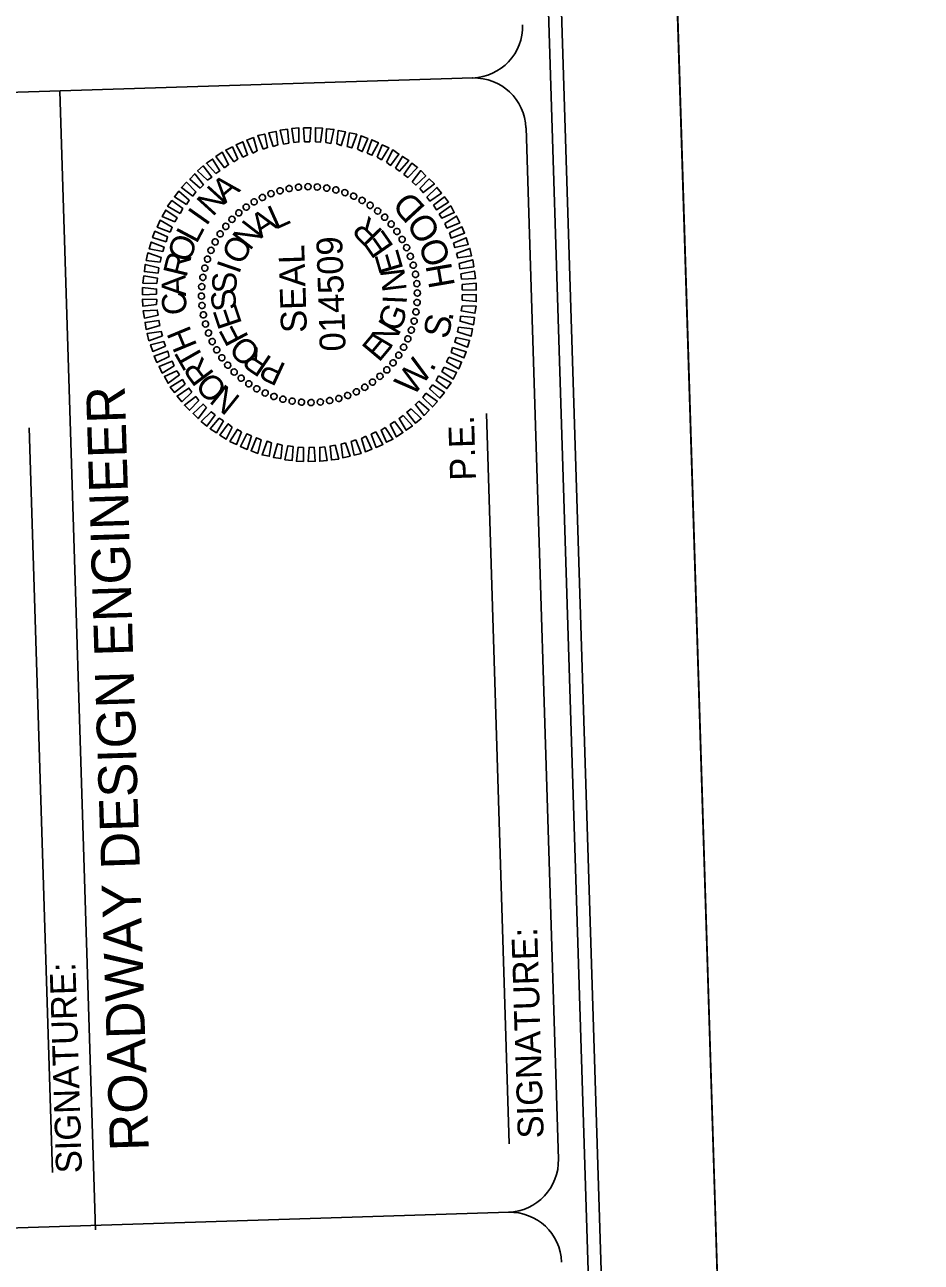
# Model space of a CAD drawing. Extents: x 2308163 to 2335412, y -96774 to 127732.
# Drawn here: x 2327242.4 to 2327502.8, y 124470.7 to 124830.2 of the extents above; entities that cross this region are included whole.
import ezdxf

# ---------------------------------------------------------------- set-up
doc = ezdxf.new("R2010")
doc.units = 0
for name, color, linetype in [('Sheet Cutting Line CELL', 7, 'Continuous'), ('Sheet PE Seal Cell', 7, 'Continuous'), ('Sheet Plot Border Inside CELL', 7, 'Continuous'), ('Sheet Plot Border Outside CELL', 7, 'Continuous'), ('Sheet Title CELL', 7, 'Continuous'), ('Typical Detail Wedge2 CELL', 7, 'Continuous')]:
    doc.layers.add(name, color=color, linetype=linetype)

msp = doc.modelspace()

# ---------------------------------------------------------------- linework, layer by layer
at = {"layer": 'Sheet Cutting Line CELL'}
msp.add_line((2327502.76, 122587.54), (2327423.2, 125112.28), dxfattribs=at)
at = {"layer": 'Sheet PE Seal Cell'}
for p, q in [((2327321.9, 124783.01), (2327321.9, 124783.01)), ((2327324.65, 124783.16), (2327324.65, 124783.16)), ((2327327.4, 124783.05), (2327327.4, 124783.05)), ((2327330.1, 124782.7), (2327330.1, 124782.7)), ((2327311.43, 124780.05), (2327311.43, 124780.05)), ((2327313.9, 124781.13), (2327313.9, 124781.13)), ((2327316.5, 124781.96), (2327316.5, 124781.96)), ((2327319.23, 124782.55), (2327319.23, 124782.55)), ((2327332.75, 124782.22), (2327332.75, 124782.22)), ((2327335.4, 124781.43), (2327335.4, 124781.43)), ((2327337.93, 124780.39), (2327337.93, 124780.39)), ((2327340.41, 124779.21), (2327340.41, 124779.21)), ((2327304.57, 124775.58), (2327304.57, 124775.58)), ((2327306.7, 124777.21), (2327306.7, 124777.21)), ((2327309.03, 124778.72), (2327309.03, 124778.72)), ((2327342.71, 124777.72), (2327342.71, 124777.72)), ((2327344.94, 124776.1), (2327344.94, 124776.1)), ((2327302.56, 124773.64), (2327302.56, 124773.64)), ((2327346.94, 124774.29), (2327346.94, 124774.29)), ((2327348.88, 124772.29), (2327348.88, 124772.29)), ((2327299.13, 124769.41), (2327299.13, 124769.41)), ((2327300.75, 124771.65), (2327300.75, 124771.65)), ((2327350.51, 124770.15), (2327350.51, 124770.15)), ((2327297.64, 124767.11), (2327297.64, 124767.11)), ((2327352.02, 124767.82), (2327352.02, 124767.82)), ((2327353.35, 124765.43), (2327353.35, 124765.43)), ((2327295.42, 124762.1), (2327295.42, 124762.1)), ((2327296.47, 124764.63), (2327296.47, 124764.63)), ((2327354.43, 124762.96), (2327354.43, 124762.96)), ((2327294.63, 124759.45), (2327294.63, 124759.45)), ((2327355.26, 124760.36), (2327355.26, 124760.36)), ((2327355.84, 124757.63), (2327355.84, 124757.63)), ((2327293.8, 124754.11), (2327293.8, 124754.11)), ((2327294.15, 124756.81), (2327294.15, 124756.81)), ((2327356.3, 124754.95), (2327356.3, 124754.95)), ((2327293.7, 124751.35), (2327293.7, 124751.35)), ((2327325.08, 124751.78), (2327325.08, 124751.78)), ((2327356.45, 124752.2), (2327356.45, 124752.2)), ((2327293.85, 124748.61), (2327293.85, 124748.61)), ((2327356, 124746.75), (2327356, 124746.75)), ((2327356.35, 124749.45), (2327356.35, 124749.45)), ((2327294.31, 124745.93), (2327294.31, 124745.93)), ((2327294.89, 124743.2), (2327294.89, 124743.2)), ((2327355.52, 124744.11), (2327355.52, 124744.11)), ((2327295.73, 124740.6), (2327295.73, 124740.6)), ((2327354.73, 124741.46), (2327354.73, 124741.46)), ((2327296.8, 124738.13), (2327296.8, 124738.13)), ((2327352.51, 124736.45), (2327352.51, 124736.45)), ((2327353.68, 124738.92), (2327353.68, 124738.92)), ((2327298.13, 124735.73), (2327298.13, 124735.73)), ((2327299.64, 124733.41), (2327299.64, 124733.41)), ((2327351.02, 124734.15), (2327351.02, 124734.15)), ((2327301.27, 124731.27), (2327301.27, 124731.27)), ((2327303.21, 124729.27), (2327303.21, 124729.27)), ((2327347.59, 124729.91), (2327347.59, 124729.91)), ((2327349.4, 124731.91), (2327349.4, 124731.91)), ((2327305.21, 124727.45), (2327305.21, 124727.45)), ((2327307.45, 124725.84), (2327307.45, 124725.84)), ((2327343.45, 124726.34), (2327343.45, 124726.34)), ((2327345.59, 124727.98), (2327345.59, 124727.98)), ((2327309.75, 124724.34), (2327309.75, 124724.34)), ((2327312.22, 124723.17), (2327312.22, 124723.17)), ((2327314.75, 124722.13), (2327314.75, 124722.13)), ((2327333.66, 124721.6), (2327333.66, 124721.6)), ((2327336.26, 124722.43), (2327336.26, 124722.43)), ((2327338.72, 124723.51), (2327338.72, 124723.51)), ((2327341.12, 124724.83), (2327341.12, 124724.83)), ((2327317.41, 124721.33), (2327317.41, 124721.33)), ((2327320.05, 124720.85), (2327320.05, 124720.85)), ((2327322.75, 124720.5), (2327322.75, 124720.5)), ((2327325.5, 124720.4), (2327325.5, 124720.4)), ((2327328.25, 124720.55), (2327328.25, 124720.55)), ((2327330.92, 124721.01), (2327330.92, 124721.01))]:
    msp.add_line(p, q, dxfattribs=at)
for points in [[(2327308.65, 124792.91), (2327306.9, 124796.67), (2327308.82, 124797.41), (2327309.94, 124793.57)], [(2327311.61, 124794), (2327310.05, 124797.95), (2327312.1, 124798.39), (2327312.91, 124794.48)], [(2327314.59, 124794.84), (2327313.28, 124798.74), (2327315.39, 124799.18), (2327315.89, 124795.26)], [(2327317.57, 124795.5), (2327316.57, 124799.53), (2327318.69, 124799.79), (2327319.06, 124795.8)], [(2327320.56, 124795.97), (2327319.93, 124800.02), (2327322.05, 124800.21), (2327322.05, 124796.14)], [(2327323.68, 124796.13), (2327323.36, 124800.19), (2327325.49, 124800.25), (2327325.18, 124796.18)], [(2327326.8, 124796.17), (2327326.8, 124800.23), (2327328.87, 124800.17), (2327328.31, 124796.09)], [(2327329.81, 124795.95), (2327330.06, 124799.96), (2327332.19, 124799.78), (2327331.32, 124795.68)], [(2327333.01, 124795.55), (2327333.39, 124799.44), (2327335.53, 124799.07), (2327334.34, 124795.09)], [(2327336.04, 124794.83), (2327336.73, 124798.73), (2327338.8, 124798.36), (2327337.37, 124794.37)], [(2327339.07, 124793.99), (2327340.07, 124797.9), (2327342.03, 124797.15), (2327340.4, 124793.34)], [(2327303.1, 124790.36), (2327300.8, 124793.78), (2327302.71, 124794.66), (2327304.26, 124791.14)], [(2327305.75, 124791.69), (2327303.76, 124795.32), (2327305.73, 124796.19), (2327307.1, 124792.36)], [(2327341.85, 124792.83), (2327343.17, 124796.75), (2327345.13, 124795.87), (2327343.25, 124792.25)], [(2327344.77, 124791.67), (2327346.22, 124795.28), (2327348.18, 124794.4), (2327345.98, 124790.96)], [(2327347.5, 124790.25), (2327349.26, 124793.81), (2327351.05, 124792.62), (2327348.66, 124789.29)], [(2327297.89, 124786.94), (2327295.17, 124789.92), (2327296.95, 124791.16), (2327299.06, 124787.73)], [(2327300.4, 124788.64), (2327297.92, 124791.88), (2327299.76, 124793.13), (2327301.62, 124789.56)], [(2327350.06, 124788.46), (2327352.08, 124791.9), (2327353.92, 124790.77), (2327351.27, 124787.68)], [(2327352.49, 124786.66), (2327354.83, 124789.98), (2327356.49, 124788.66), (2327353.64, 124785.82)], [(2327293.34, 124782.73), (2327290.31, 124785.33), (2327291.77, 124786.87), (2327294.31, 124783.7)], [(2327295.52, 124784.99), (2327292.61, 124787.77), (2327294.26, 124789.14), (2327296.74, 124785.9)], [(2327354.93, 124784.55), (2327357.39, 124787.81), (2327358.88, 124786.3), (2327355.96, 124783.58)], [(2327291.22, 124780.41), (2327287.89, 124782.87), (2327289.34, 124784.42), (2327292.12, 124781.63)], [(2327357.19, 124782.56), (2327359.85, 124785.39), (2327361.39, 124783.94), (2327358.1, 124781.4)], [(2327359.2, 124780.12), (2327362.11, 124782.9), (2327363.48, 124781.25), (2327360.05, 124778.96)], [(2327287.56, 124775.36), (2327283.87, 124777.43), (2327285.13, 124779.1), (2327288.27, 124776.76)], [(2327289.36, 124777.98), (2327285.85, 124780.18), (2327287.17, 124781.85), (2327290.2, 124779.19)], [(2327361.15, 124777.8), (2327364.26, 124780.21), (2327365.5, 124778.63), (2327361.94, 124776.45)], [(2327285.95, 124772.87), (2327282.34, 124774.44), (2327283.34, 124776.35), (2327286.67, 124774.08)], [(2327362.8, 124775.1), (2327366.1, 124777.52), (2327367.16, 124775.62), (2327363.58, 124773.94)], [(2327284.61, 124769.95), (2327280.87, 124771.4), (2327281.69, 124773.36), (2327285.25, 124771.35)], [(2327364.38, 124772.46), (2327367.82, 124774.57), (2327368.75, 124772.66), (2327364.99, 124771.11)], [(2327283.51, 124767.1), (2327279.53, 124768.41), (2327280.22, 124770.19), (2327283.9, 124768.55)], [(2327365.78, 124769.76), (2327369.35, 124771.5), (2327370.16, 124769.64), (2327366.2, 124768.21)], [(2327282.47, 124764.26), (2327278.57, 124765.07), (2327279.14, 124767.03), (2327282.87, 124765.58)], [(2327366.88, 124766.73), (2327370.58, 124768.28), (2327371.2, 124766.36), (2327367.35, 124765.43)], [(2327367.78, 124763.75), (2327371.68, 124765.19), (2327372.18, 124763.08), (2327368.14, 124762.45)], [(2327281.76, 124761.23), (2327277.68, 124761.73), (2327278.11, 124763.87), (2327282.03, 124762.55)], [(2327368.56, 124760.78), (2327372.53, 124761.9), (2327372.78, 124759.85), (2327368.8, 124759.28)], [(2327281.17, 124758.02), (2327277.15, 124758.46), (2327277.4, 124760.53), (2327281.31, 124759.53)], [(2327369.03, 124757.79), (2327373.01, 124758.6), (2327373.33, 124756.49), (2327369.27, 124756.3)], [(2327280.76, 124755.01), (2327276.7, 124755.13), (2327277.01, 124757.2), (2327280.97, 124756.52)], [(2327369.44, 124754.68), (2327373.49, 124755.12), (2327373.5, 124753.05), (2327369.43, 124753.18)], [(2327280.68, 124751.88), (2327276.62, 124751.75), (2327276.61, 124753.82), (2327280.69, 124753.38)], [(2327280.71, 124748.88), (2327276.66, 124748.44), (2327276.65, 124750.5), (2327280.72, 124750.38)], [(2327369.48, 124751.68), (2327373.54, 124751.8), (2327373.54, 124749.74), (2327369.46, 124750.18)], [(2327281.12, 124745.77), (2327277.14, 124744.95), (2327276.83, 124747.07), (2327280.88, 124747.26)], [(2327369.39, 124748.55), (2327373.46, 124748.43), (2327373.15, 124746.35), (2327369.18, 124747.04)], [(2327281.59, 124742.78), (2327277.62, 124741.65), (2327277.37, 124743.71), (2327281.35, 124744.27)], [(2327368.98, 124745.53), (2327373, 124745.1), (2327372.75, 124743.03), (2327368.84, 124744.03)], [(2327282.37, 124739.8), (2327278.48, 124738.37), (2327277.97, 124740.48), (2327282.02, 124741.1)], [(2327368.4, 124742.33), (2327372.48, 124741.83), (2327372.04, 124739.69), (2327368.12, 124741)], [(2327283.28, 124736.83), (2327279.57, 124735.27), (2327278.95, 124737.19), (2327282.8, 124738.13)], [(2327366.64, 124736.45), (2327370.62, 124735.14), (2327369.93, 124733.37), (2327366.25, 124735)], [(2327367.68, 124739.3), (2327371.58, 124738.49), (2327371.02, 124736.53), (2327367.28, 124737.98)], [(2327284.37, 124733.8), (2327280.8, 124732.06), (2327279.99, 124733.91), (2327283.95, 124735.35)], [(2327285.77, 124731.09), (2327282.34, 124728.98), (2327281.4, 124730.89), (2327285.17, 124732.45)], [(2327365.54, 124733.61), (2327369.28, 124732.16), (2327368.46, 124730.2), (2327364.9, 124732.21)], [(2327287.35, 124728.45), (2327284.05, 124726.04), (2327282.99, 124727.94), (2327286.57, 124729.62)], [(2327364.2, 124730.69), (2327367.81, 124729.11), (2327366.81, 124727.21), (2327363.49, 124729.48)], [(2327289, 124725.75), (2327285.89, 124723.34), (2327284.65, 124724.93), (2327288.21, 124727.11)], [(2327360.79, 124725.58), (2327364.3, 124723.37), (2327362.98, 124721.71), (2327359.96, 124724.36)], [(2327362.59, 124728.2), (2327366.28, 124726.13), (2327365.02, 124724.46), (2327361.88, 124726.8)], [(2327290.95, 124723.44), (2327288.04, 124720.66), (2327286.67, 124722.3), (2327290.1, 124724.6)], [(2327292.97, 124721), (2327290.3, 124718.17), (2327288.76, 124719.62), (2327292.06, 124722.16)], [(2327358.93, 124723.14), (2327362.26, 124720.68), (2327360.81, 124719.14), (2327358.03, 124721.93)], [(2327295.22, 124719.01), (2327292.76, 124715.74), (2327291.27, 124717.26), (2327294.19, 124719.98)], [(2327354.64, 124718.57), (2327357.54, 124715.78), (2327355.89, 124714.42), (2327353.41, 124717.65)], [(2327356.82, 124720.83), (2327359.84, 124718.23), (2327358.39, 124716.69), (2327355.85, 124719.86)], [(2327297.66, 124716.9), (2327295.33, 124713.57), (2327293.66, 124714.9), (2327296.51, 124717.74)], [(2327300.09, 124715.1), (2327298.08, 124711.66), (2327296.23, 124712.79), (2327298.88, 124715.87)], [(2327349.75, 124714.91), (2327352.23, 124711.68), (2327350.39, 124710.43), (2327348.53, 124714)], [(2327352.26, 124716.62), (2327354.98, 124713.64), (2327353.21, 124712.39), (2327351.1, 124715.83)], [(2327302.65, 124713.3), (2327300.89, 124709.75), (2327299.1, 124710.94), (2327301.5, 124714.27)], [(2327305.39, 124711.89), (2327303.94, 124708.28), (2327301.97, 124709.15), (2327304.17, 124712.6)], [(2327308.3, 124710.73), (2327306.98, 124706.81), (2327305.02, 124707.69), (2327306.9, 124711.31)], [(2327344.41, 124711.87), (2327346.4, 124708.24), (2327344.42, 124707.37), (2327343.05, 124711.2)], [(2327347.05, 124713.2), (2327349.35, 124709.77), (2327347.44, 124708.9), (2327345.89, 124712.41)], [(2327311.09, 124709.57), (2327310.08, 124705.66), (2327308.12, 124706.41), (2327309.75, 124710.21)], [(2327314.11, 124708.72), (2327313.42, 124704.83), (2327311.35, 124705.2), (2327312.79, 124709.18)], [(2327317.14, 124708.01), (2327316.76, 124704.12), (2327314.62, 124704.49), (2327315.81, 124708.47)], [(2327320.34, 124707.61), (2327320.09, 124703.6), (2327317.96, 124703.78), (2327318.83, 124707.87)], [(2327323.35, 124707.39), (2327323.35, 124703.33), (2327321.29, 124703.39), (2327321.85, 124707.47)], [(2327326.47, 124707.43), (2327326.79, 124703.37), (2327324.67, 124703.3), (2327324.97, 124707.38)], [(2327329.6, 124707.59), (2327330.22, 124703.54), (2327328.1, 124703.35), (2327328.1, 124707.41)], [(2327332.58, 124708.06), (2327333.58, 124704.02), (2327331.47, 124703.77), (2327331.09, 124707.76)], [(2327335.56, 124708.71), (2327336.87, 124704.81), (2327334.76, 124704.37), (2327334.26, 124708.3)], [(2327338.54, 124709.56), (2327340.1, 124705.6), (2327338.05, 124705.16), (2327337.24, 124709.08)], [(2327341.5, 124710.65), (2327343.25, 124706.89), (2327341.33, 124706.14), (2327340.21, 124709.98)]]:
    msp.add_lwpolyline(points, close=True, dxfattribs=at)
for centre, major_axis in [((2327316.54, 124781.94), (-0.245, 0.866)), ((2327319.2, 124782.57), (-0.169, 0.884)), ((2327321.91, 124782.97), (-0.091, 0.895)), ((2327324.64, 124783.13), (-0.013, 0.9)), ((2327327.37, 124783.04), (0.066, 0.898)), ((2327330.09, 124782.73), (0.144, 0.888)), ((2327332.76, 124782.17), (0.221, 0.873)), ((2327309.02, 124778.71), (-0.461, 0.773)), ((2327311.43, 124780), (-0.392, 0.81)), ((2327313.94, 124781.08), (-0.32, 0.841)), ((2327335.38, 124781.39), (0.296, 0.85)), ((2327337.92, 124780.37), (0.369, 0.821)), ((2327340.37, 124779.15), (0.439, 0.786)), ((2327304.59, 124775.51), (-0.588, 0.681)), ((2327306.74, 124777.2), (-0.527, 0.73)), ((2327342.7, 124777.71), (0.506, 0.744)), ((2327344.89, 124776.07), (0.569, 0.697)), ((2327300.78, 124771.59), (-0.697, 0.569)), ((2327302.6, 124773.63), (-0.645, 0.627)), ((2327346.93, 124774.26), (0.627, 0.645)), ((2327348.81, 124772.27), (0.681, 0.588)), ((2327299.15, 124769.4), (-0.744, 0.506)), ((2327350.5, 124770.12), (0.73, 0.527)), ((2327352, 124767.83), (0.773, 0.461)), ((2327296.48, 124764.63), (-0.821, 0.369)), ((2327297.71, 124767.07), (-0.786, 0.439)), ((2327353.3, 124765.43), (0.81, 0.392)), ((2327295.47, 124762.09), (-0.85, 0.296)), ((2327354.38, 124762.91), (0.841, 0.32)), ((2327355.24, 124760.32), (0.866, 0.245)), ((2327294.13, 124756.79), (-0.888, 0.144)), ((2327294.68, 124759.47), (-0.873, 0.221)), ((2327355.87, 124757.66), (0.884, 0.169)), ((2327293.81, 124754.07), (-0.898, 0.066)), ((2327356.27, 124754.95), (0.895, 0.091)), ((2327293.73, 124751.34), (-0.9, -0.013)), ((2327356.34, 124749.49), (0.898, -0.066)), ((2327356.42, 124752.22), (0.9, 0.013)), ((2327293.89, 124748.61), (-0.895, -0.091)), ((2327294.28, 124745.9), (-0.884, -0.169)), ((2327356.02, 124746.77), (0.888, -0.144)), ((2327294.91, 124743.24), (-0.866, -0.245)), ((2327355.47, 124744.09), (0.873, -0.221)), ((2327295.77, 124740.64), (-0.841, -0.32)), ((2327353.67, 124738.93), (0.821, -0.369)), ((2327354.68, 124741.47), (0.85, -0.296)), ((2327296.85, 124738.13), (-0.81, -0.392)), ((2327298.15, 124735.72), (-0.773, -0.461)), ((2327352.44, 124736.49), (0.786, -0.439)), ((2327299.65, 124733.44), (-0.73, -0.527)), ((2327349.37, 124731.97), (0.697, -0.569)), ((2327351.01, 124734.16), (0.744, -0.506)), ((2327301.35, 124731.29), (-0.681, -0.588)), ((2327303.22, 124729.3), (-0.627, -0.645)), ((2327345.56, 124728.05), (0.588, -0.681)), ((2327347.55, 124729.92), (0.645, -0.627)), ((2327305.26, 124727.48), (-0.569, -0.697)), ((2327307.46, 124725.85), (-0.506, -0.744)), ((2327309.78, 124724.41), (-0.439, -0.786)), ((2327341.13, 124724.85), (0.461, -0.773)), ((2327343.42, 124726.35), (0.527, -0.73)), ((2327312.23, 124723.18), (-0.369, -0.821)), ((2327314.77, 124722.17), (-0.296, -0.85)), ((2327317.39, 124721.39), (-0.221, -0.873)), ((2327320.07, 124720.83), (-0.144, -0.888)), ((2327330.95, 124720.98), (0.169, -0.884)), ((2327333.61, 124721.61), (0.245, -0.866)), ((2327336.21, 124722.47), (0.32, -0.841)), ((2327338.72, 124723.55), (0.392, -0.81)), ((2327322.78, 124720.51), (-0.066, -0.898)), ((2327325.52, 124720.43), (0.013, -0.9)), ((2327328.25, 124720.59), (0.091, -0.895))]:
    msp.add_ellipse(centre, major_axis=major_axis, ratio=0.999708, dxfattribs=at)
at = {"layer": 'Sheet Plot Border Inside CELL'}
msp.add_lwpolyline([(2327468.5, 122605.97), (2327389.78, 125104.48), (2325807.91, 125054.63), (2325886.64, 122556.12)], close=True, dxfattribs=at)
at = {"layer": 'Sheet Plot Border Outside CELL'}
msp.add_lwpolyline([(2325774.04, 125060.32), (2325853.59, 122535.57), (2327502.76, 122587.54), (2327423.2, 125112.28)], close=True, dxfattribs=at)
at = {"layer": 'Sheet Title CELL'}
for p, q in [((2327372.55, 124814.7), (2327132.67, 124807.14)), ((2327263, 124480.08), (2327252.57, 124810.92)), ((2327383.13, 124505.1), (2327376.46, 124717.24)), ((2327250.49, 124496.78), (2327243.67, 124713.05)), ((2327382.95, 124485.21), (2327143.07, 124477.65))]:
    msp.add_line(p, q, dxfattribs=at)
for points in [[(2327456.93, 122851.72), (2327387.02, 125070.62)], [(2327397.45, 124500.67), (2327388.01, 124800.18)]]:
    msp.add_lwpolyline(points, dxfattribs=at)
for centre, start, end in [((2327371.99, 124829.69), 271.8048, 1.8048), ((2327372.94, 124799.71), 1.8048, 91.8048), ((2327382.39, 124500.2), 271.8048, 1.8048), ((2327383.34, 124470.22), 1.8048, 91.8048)]:
    msp.add_arc(centre, 15, start, end, dxfattribs=at)

# ---------------------------------------------------------------- texts
at = {"layer": 'Sheet PE Seal Cell'}
for s, height, rotation, p in [('N', 7.05, 47.6237, (2327296.98, 124774.22)), ('A', 7.05, 40.4219, (2327300.55, 124778.02)), ('I', 7.05, 54.8249, (2327295.13, 124771.47)), ('A', 7.05, 33.5651, (2327310.93, 124767.97)), ('L', 7.05, 24.2056, (2327315.17, 124770.54)), ('N', 7.05, 52.2814, (2327307.8, 124764.3)), ('R', 7.05, 134.2862, (2327346.7, 124770.09)), ('O', 7.05, 69.226, (2327290.15, 124760.75)), ('L', 7.05, 62.0257, (2327292.29, 124766.32)), ('O', 7.05, 61.6383, (2327305.43, 124760.04)), ('E', 7.05, 124.9289, (2327349.77, 124765.75)), ('SEAL', 7.498, 91.8048, (2327324.36, 124740.75)), ('014509', 7.498, 91.8048, (2327335.61, 124735.37)), ('E', 7.05, 106.2166, (2327352.42, 124759.21)), ('R', 7.05, 76.4259, (2327289.35, 124756.53)), ('I', 7.05, 70.9944, (2327304.64, 124757.51)), ('A', 7.05, 90.8251, (2327289.26, 124751.28)), ('S', 7.05, 89.7052, (2327303.93, 124752.11)), ('N', 7.05, 96.8612, (2327353.36, 124753.05)), ('C', 7.05, 98.0247, (2327289.79, 124746.35)), ('S', 7.05, 99.0604, (2327304.13, 124747.62)), ('I', 7.05, 87.506, (2327353.31, 124748.85)), ('E', 7.05, 108.4159, (2327305.58, 124743.35)), ('G', 7.05, 68.795, (2327351.19, 124740.6)), ('N', 7.05, 59.4387, (2327348.53, 124735.76)), ('H', 7.05, 112.4243, (2327292.59, 124736.94)), ('F', 7.05, 117.7718, (2327307.58, 124739.41)), ('E', 7.05, 50.0817, (2327345.27, 124731.9)), ('O', 7.05, 136.486, (2327311.4, 124735.4)), ('R', 7.05, 145.8444, (2327314.53, 124733.31)), ('T', 7.05, 119.6246, (2327294.78, 124732.94)), ('R', 7.05, 126.8253, (2327297.66, 124728.78)), ('P', 7.05, 155.2037, (2327318.59, 124731.44)), ('O', 7.05, 134.0265, (2327301.67, 124724.59)), ('N', 7.05, 141.2283, (2327305.38, 124721.83))]:
    msp.add_text(s, height=height, rotation=rotation, dxfattribs=at).set_placement(p)
at = {"layer": 'Sheet Title CELL'}
for s, height, p in [('ROADWAY DESIGN ENGINEER', 11.2491, (2327278.42, 124503.17)), ('P.E.', 7.499, (2327373.45, 124697.86)), ('SIGNATURE:', 7.499, (2327393.13, 124506.76)), ('SIGNATURE:', 7.499, (2327259.03, 124496.64))]:
    msp.add_text(s, height=height, rotation=91.8048, dxfattribs=at).set_placement(p)
at = {"layer": 'Typical Detail Wedge2 CELL'}
for s, rotation, p in [('D', 132.8577, (2327359.09, 124777.05)), ('O', 121.2972, (2327363.47, 124769.72)), ('O', 109.7368, (2327366.28, 124761.67)), ('H', 99.7529, (2327367.37, 124754.37)), ('S', 78.193, (2327365.37, 124738.65)), ('.', 85.5187, (2327366.71, 124743.89)), ('W', 51.4248, (2327355.14, 124721.91)), ('.', 63.9589, (2327360.9, 124729.14))]:
    msp.add_text(s, height=7.5, rotation=rotation, dxfattribs=at).set_placement(p)

doc.saveas('drawing.dxf')
